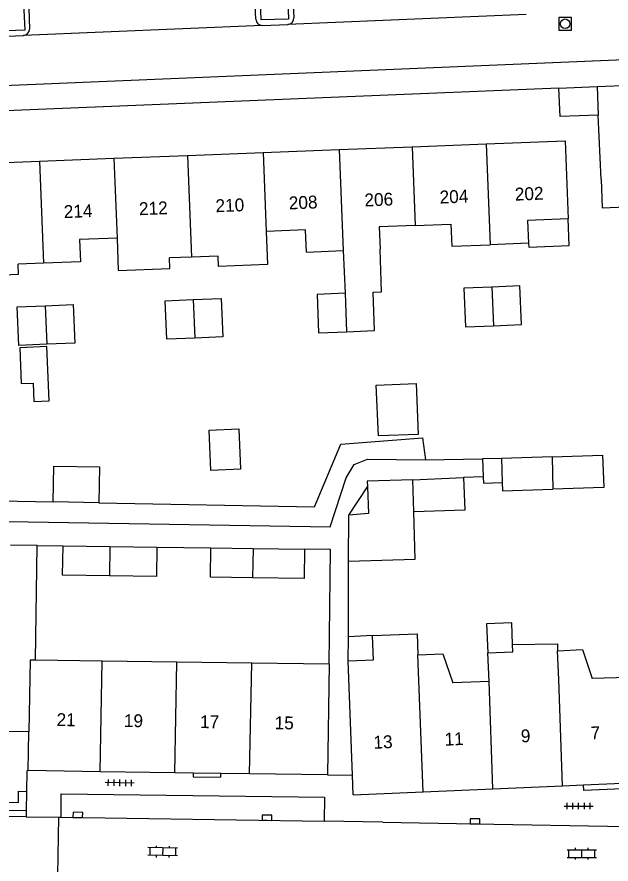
# Model space of a CAD drawing. Extents: x 132999 to 136000, y 398499 to 400501.
# Drawn here: x 133654.5 to 133700.7, y 398594.1 to 398659.9 of the extents above; entities that cross this region are included whole.
import ezdxf

# ---------------------------------------------------------------- set-up
doc = ezdxf.new("R2010")
doc.units = 0
for name, color, linetype in [('gg-afsc-erfafscheiding', 7, 'Continuous'), ('gg-anno-huisnummerreeks BGT', 7, 'Continuous'), ('gg-bbg-bijgebouw', 7, 'Continuous'), ('gg-bbg-gedigitaliseerde bebouwing', 7, 'Continuous'), ('gg-bbg-gedigitaliseerde bijgebouw', 7, 'Continuous'), ('gg-bbg-hoofdgebouw', 7, 'Continuous'), ('gg-bbg-luifel en loopbrug', 7, 'Continuous'), ('gg-bbg-tussenscheiding', 7, 'Continuous'), ('gg-knt-verharding', 7, 'Continuous'), ('gg-knt-verharding nz', 7, 'Continuous'), ('gt-grn-weggrens', 7, 'Continuous'), ('gt-symb-klinker verharding', 7, 'Continuous'), ('gt-symb-kolk', 7, 'Continuous'), ('gt-symb-rioolschacht', 7, 'Continuous'), ('gt-symb-tegel verharding', 7, 'Continuous')]:
    doc.layers.add(name, color=color, linetype=linetype)

# ---------------------------------------------------------------- blocks, each defined once
blk = doc.blocks.new('gt0-RS')
at = {"layer": 'gt-symb-rioolschacht'}
blk.add_lwpolyline([(-0.5, -0.5), (0.5, -0.5), (0.5, 0.5), (-0.5, 0.5)], close=True, dxfattribs=at)
blk.add_circle((0, 0), 0.375, dxfattribs=at)
blk = doc.blocks.new('gt0-KL1')
at = {"layer": 'gt-symb-klinker verharding'}
for p, q in [((-1.15, 0.3), (1.15, 0.3)), ((-1, -0.3), (-1, 0.3)), ((-0.5, 0.3), (-0.5, 0.45)), ((0, -0.3), (0, 0.3)), ((0.5, 0.3), (0.5, 0.45)), ((1, -0.3), (1, 0.3)), ((-1.15, -0.3), (1.15, -0.3)), ((-0.5, -0.45), (-0.5, -0.3)), ((0.5, -0.45), (0.5, -0.3))]:
    blk.add_line(p, q, dxfattribs=at)
blk = doc.blocks.new('gt0-KOLK')
at = {"layer": 'gt-symb-kolk'}
blk.add_lwpolyline([(0, 0), (0.375, 0), (0.375, 0.4), (-0.375, 0.4), (-0.375, 0), (0, 0)], dxfattribs=at)
blk = doc.blocks.new('gt0-TEG1')
at = {"layer": 'gt-symb-tegel verharding'}
for p, q in [((-1.125, 0), (1.125, 0)), ((-0.9, -0.25), (-0.9, 0.25)), ((-0.45, -0.25), (-0.45, 0.25)), ((0, -0.25), (0, 0.25)), ((0.45, -0.25), (0.45, 0.25)), ((0.9, -0.25), (0.9, 0.25))]:
    blk.add_line(p, q, dxfattribs=at)

msp = doc.modelspace()

# ---------------------------------------------------------------- linework, layer by layer
at = {"layer": 'gg-afsc-erfafscheiding'}
for p, q in [((133686.26, 398625.472), (133690.686, 398625.548)), ((133690.732, 398624.154), (133689.209, 398624.089)), ((133680.292, 398621.173), (133681.748, 398623.371)), ((133656.091, 398618.818), (133658.111, 398618.79)), ((133665.39, 398618.688), (133669.59, 398618.629)), ((133680.266, 398611.731), (133680.282, 398617.605))]:
    msp.add_line(p, q, dxfattribs=at)
for points in [[(133650.457, 398639.728), (133651.141, 398623.863), (133653.173, 398622.289), (133657.356, 398622.209)], [(133660.9, 398622.142), (133677.631, 398621.823), (133679.685, 398626.698), (133686.03, 398627.19), (133686.26, 398625.472)], [(133619.448, 398621.247), (133678.852, 398620.256), (133680.091, 398624.083), (133680.718, 398625.099), (133681.744, 398625.536), (133686.26, 398625.472)], [(133678.764, 398609.59), (133678.89, 398618.499), (133676.869, 398618.527)]]:
    msp.add_lwpolyline(points, dxfattribs=at)
at = {"layer": 'gg-bbg-bijgebouw'}
for p, q in [((133696.61, 398654.341), (133699.576, 398654.467)), ((133658.111, 398618.79), (133661.75, 398618.739)), ((133661.75, 398618.739), (133665.39, 398618.688)), ((133669.59, 398618.629), (133672.864, 398618.583)), ((133672.864, 398618.583), (133676.869, 398618.527))]:
    msp.add_line(p, q, dxfattribs=at)
for points in [[(133699.67, 398652.261), (133696.7, 398652.141), (133696.61, 398654.341)], [(133661.719, 398616.459), (133658.079, 398616.51), (133658.111, 398618.79)], [(133665.39, 398618.688), (133665.358, 398616.408), (133661.719, 398616.459)], [(133672.832, 398616.304), (133669.558, 398616.35), (133669.59, 398618.629)], [(133676.869, 398618.527), (133676.837, 398616.248), (133672.832, 398616.304)]]:
    msp.add_lwpolyline(points, dxfattribs=at)
at = {"layer": 'gg-bbg-gedigitaliseerde bebouwing'}
for p, q in [((133699.882, 398647.271), (133699.67, 398652.261)), ((133697.11, 398650.261), (133697.341, 398644.187)), ((133694.254, 398642.295), (133691.275, 398642.18)), ((133670.147, 398641.303), (133668.082, 398641.222)), ((133677.005, 398641.612), (133679.868, 398641.723)), ((133679.868, 398641.723), (133680.006, 398638.417)), ((133656.584, 398640.748), (133654.624, 398640.671)), ((133668.082, 398641.222), (133666.365, 398641.155)), ((133691.186, 398608.243), (133691.09, 398610.481)), ((133702.026, 398608.572), (133699.204, 398608.486)), ((133691.186, 398608.243), (133688.364, 398608.157))]:
    msp.add_line(p, q, dxfattribs=at)
for points in [[(133699.882, 398647.271), (133699.976, 398645.055), (133706.165, 398645.318), (133706.106, 398646.704)], [(133697.341, 398644.187), (133694.186, 398644.065), (133694.254, 398642.295)], [(133673.876, 398643.212), (133673.975, 398640.638), (133670.178, 398640.492), (133670.147, 398641.303)], [(133677.005, 398641.612), (133676.938, 398643.332), (133673.876, 398643.212)], [(133685.448, 398643.675), (133682.665, 398643.567), (133682.732, 398641.835)], [(133685.448, 398643.675), (133688.23, 398643.782), (133688.296, 398642.065), (133691.275, 398642.18)], [(133662.302, 398642.706), (133659.391, 398642.591), (133659.459, 398640.861), (133656.584, 398640.748)], [(133662.302, 398642.706), (133662.399, 398640.191), (133666.396, 398640.345), (133666.365, 398641.155)], [(133680.132, 398635.42), (133682.306, 398635.51), (133682.181, 398638.508), (133682.845, 398638.531), (133682.732, 398641.835)], [(133650.457, 398639.728), (133654.654, 398639.89), (133654.624, 398640.671)], [(133680.261, 398609.847), (133682.21, 398609.931), (133682.129, 398611.812)], [(133682.129, 398611.812), (133685.599, 398611.962), (133685.67, 398610.316)], [(133691.09, 398610.481), (133693.028, 398610.564), (133693.014, 398611.114)], [(133693.014, 398611.114), (133696.502, 398611.168), (133696.51, 398610.645)], [(133685.67, 398610.316), (133687.608, 398610.399), (133688.364, 398608.157)], [(133696.51, 398610.645), (133698.448, 398610.728), (133699.204, 398608.486)]]:
    msp.add_lwpolyline(points, dxfattribs=at)
at = {"layer": 'gg-bbg-gedigitaliseerde bijgebouw'}
for p, q in [((133696.078, 398625.706), (133692.152, 398625.587)), ((133692.152, 398625.587), (133692.218, 398623.702)), ((133685.274, 398623.923), (133689.209, 398624.089)), ((133660.9, 398622.142), (133657.356, 398622.209)), ((133680.282, 398617.605), (133680.292, 398621.173))]:
    msp.add_line(p, q, dxfattribs=at)
for points in [[(133691.412, 398638.893), (133689.237, 398638.802), (133689.363, 398635.806), (133691.538, 398635.896)], [(133691.538, 398635.896), (133693.712, 398635.986), (133693.587, 398638.984), (133691.412, 398638.893)], [(133668.219, 398637.925), (133670.394, 398638.016), (133670.519, 398635.018), (133668.344, 398634.928)], [(133680.006, 398638.417), (133677.831, 398638.326), (133677.957, 398635.33), (133680.132, 398635.42)], [(133656.846, 398634.448), (133654.672, 398634.358), (133654.546, 398637.354), (133656.721, 398637.445)], [(133656.721, 398637.445), (133658.896, 398637.536), (133659.021, 398634.538), (133656.846, 398634.448)], [(133668.344, 398634.928), (133666.17, 398634.838), (133666.044, 398637.834), (133668.219, 398637.925)], [(133654.86, 398631.397), (133655.78, 398631.435), (133655.839, 398630.012), (133657.029, 398630.062), (133656.854, 398634.268), (133654.745, 398634.181), (133654.86, 398631.397)], [(133682.598, 398627.325), (133682.435, 398631.279), (133685.525, 398631.399), (133685.678, 398627.445), (133682.598, 398627.325)], [(133669.446, 398627.781), (133671.759, 398627.878), (133671.89, 398624.735), (133669.578, 398624.638), (133669.446, 398627.781)], [(133696.078, 398625.706), (133700.004, 398625.823), (133700.09, 398623.327), (133696.154, 398623.191)], [(133657.356, 398622.209), (133657.409, 398624.989), (133660.953, 398624.922), (133660.9, 398622.142)], [(133685.274, 398623.923), (133681.733, 398623.802), (133681.748, 398623.371)], [(133689.209, 398624.089), (133689.296, 398621.561), (133685.35, 398621.425)], [(133692.218, 398623.702), (133692.24, 398623.056), (133696.154, 398623.191)], [(133681.748, 398623.371), (133681.819, 398621.304), (133680.292, 398621.173)], [(133680.282, 398617.605), (133685.461, 398617.762), (133685.35, 398621.425)]]:
    msp.add_lwpolyline(points, dxfattribs=at)
at = {"layer": 'gg-bbg-hoofdgebouw'}
for p, q in [((133699.576, 398654.467), (133705.765, 398654.73)), ((133679.564, 398649.581), (133685.21, 398649.8)), ((133685.21, 398649.8), (133690.971, 398650.023)), ((133690.971, 398650.023), (133697.11, 398650.261)), ((133667.776, 398649.125), (133673.639, 398649.352)), ((133673.639, 398649.352), (133679.564, 398649.581)), ((133650.12, 398648.441), (133656.276, 398648.679)), ((133656.276, 398648.679), (133662.062, 398648.904)), ((133662.062, 398648.904), (133667.776, 398649.125)), ((133656.091, 398618.818), (133654.041, 398618.847)), ((133655.966, 398609.909), (133656.091, 398618.818)), ((133661.16, 398609.836), (133655.966, 398609.909)), ((133666.959, 398609.755), (133661.16, 398609.836)), ((133672.759, 398609.674), (133666.959, 398609.755)), ((133678.764, 398609.59), (133672.759, 398609.674)), ((133680.593, 398600.983), (133680.261, 398609.847)), ((133678.764, 398609.59), (133678.642, 398600.989)), ((133655.408, 398601.324), (133655.451, 398604.334)), ((133660.989, 398601.244), (133655.408, 398601.324)), ((133666.788, 398601.16), (133660.989, 398601.244)), ((133668.208, 398601.139), (133666.788, 398601.16)), ((133670.358, 398601.108), (133668.208, 398601.139)), ((133672.587, 398601.076), (133670.358, 398601.108)), ((133678.642, 398600.989), (133672.587, 398601.076)), ((133680.65, 398599.451), (133680.593, 398600.983)), ((133686.068, 398599.684), (133691.485, 398599.916)), ((133691.485, 398599.916), (133696.903, 398600.149)), ((133696.903, 398600.149), (133698.523, 398600.218)), ((133698.523, 398600.218), (133701.527, 398600.347)), ((133680.65, 398599.451), (133686.068, 398599.684))]:
    msp.add_line(p, q, dxfattribs=at)
msp.add_lwpolyline([(133655.451, 398604.334), (133643.682, 398604.498), (133643.7, 398605.767), (133641.8, 398605.794), (133641.782, 398604.524), (133629.982, 398604.688)], dxfattribs=at)
at = {"layer": 'gg-bbg-luifel en loopbrug'}
for p, q in [((133692.152, 398625.587), (133690.686, 398625.548)), ((133690.686, 398625.548), (133690.732, 398624.154)), ((133680.261, 398609.847), (133680.266, 398611.731)), ((133682.129, 398611.812), (133680.266, 398611.731))]:
    msp.add_line(p, q, dxfattribs=at)
for points in [[(133694.254, 398642.295), (133694.266, 398641.994), (133697.42, 398642.115), (133697.341, 398644.187)], [(133690.732, 398624.154), (133690.748, 398623.663), (133692.218, 398623.702)], [(133693.014, 398611.114), (133692.946, 398612.809), (133690.994, 398612.725), (133691.09, 398610.481)]]:
    msp.add_lwpolyline(points, dxfattribs=at)
at = {"layer": 'gg-bbg-tussenscheiding'}
for p, q in [((133699.576, 398654.467), (133699.67, 398652.261)), ((133685.21, 398649.8), (133685.448, 398643.675)), ((133690.971, 398650.023), (133691.275, 398642.18)), ((133673.639, 398649.352), (133673.876, 398643.212)), ((133679.564, 398649.581), (133679.868, 398641.723)), ((133656.276, 398648.679), (133656.584, 398640.748)), ((133662.062, 398648.904), (133662.302, 398642.706)), ((133667.776, 398649.125), (133668.082, 398641.222)), ((133691.412, 398638.893), (133691.538, 398635.896)), ((133680.006, 398638.417), (133680.132, 398635.42)), ((133656.721, 398637.445), (133656.846, 398634.448)), ((133668.219, 398637.925), (133668.344, 398634.928)), ((133696.078, 398625.706), (133696.154, 398623.191)), ((133685.35, 398621.425), (133685.274, 398623.923)), ((133661.75, 398618.739), (133661.719, 398616.459)), ((133672.864, 398618.583), (133672.832, 398616.304)), ((133686.068, 398599.684), (133685.67, 398610.316)), ((133660.989, 398601.244), (133661.16, 398609.836)), ((133666.788, 398601.16), (133666.959, 398609.755)), ((133672.587, 398601.076), (133672.759, 398609.674)), ((133691.485, 398599.916), (133691.186, 398608.243))]:
    msp.add_line(p, q, dxfattribs=at)
for points in [[(133696.903, 398600.149), (133696.606, 398608.407), (133696.51, 398610.645)], [(133655.966, 398609.909), (133655.562, 398609.917), (133655.451, 398604.334)]]:
    msp.add_lwpolyline(points, dxfattribs=at)
at = {"layer": 'gg-knt-verharding'}
for p, q in [((133694.069, 398660.081), (133675.558, 398659.293)), ((133673.597, 398659.224), (133655.034, 398658.445)), ((133673.597, 398659.224), (133675.558, 398659.293)), ((133653.126, 398658.365), (133655.034, 398658.445)), ((133696.61, 398654.341), (133649.957, 398652.433)), ((133655.275, 398599.71), (133655.26, 398598.208)), ((133655.26, 398598.208), (133655.255, 398597.743)), ((133655.255, 398597.743), (133657.763, 398597.706)), ((133657.763, 398597.706), (133657.681, 398593.209)), ((133657.763, 398597.706), (133657.963, 398597.703)), ((133682.942, 398597.323), (133678.388, 398597.397)), ((133682.942, 398597.323), (133690.087, 398597.188)), ((133690.087, 398597.188), (133701.873, 398596.978))]:
    msp.add_line(p, q, dxfattribs=at)
for points in [[(133675.539, 398661.79), (133675.623, 398659.696), (133673.495, 398659.644), (133673.407, 398661.72)], [(133693.582, 398660.572), (133693.516, 398662.171), (133675.951, 398661.413), (133676.026, 398659.815)], [(133673.069, 398659.7), (133673.009, 398661.313), (133655.465, 398660.564), (133655.516, 398658.919)], [(133655.043, 398660.95), (133655.133, 398658.848), (133653.042, 398658.771), (133652.936, 398660.868)], [(133522.808, 398649.175), (133651.613, 398654.49), (133756.083, 398658.866)], [(133655.408, 398601.324), (133655.292, 398601.319), (133655.275, 398599.71)], [(133668.208, 398601.139), (133668.204, 398600.839), (133670.353, 398600.808), (133670.358, 398601.108)], [(133701.527, 398600.347), (133701.546, 398599.911), (133698.542, 398599.778), (133698.523, 398600.218)], [(133655.26, 398598.208), (133644.147, 398598.367), (133644.156, 398598.988), (133654.653, 398598.851), (133654.655, 398599.734), (133655.275, 398599.71)], [(133657.963, 398597.703), (133657.972, 398599.527), (133678.403, 398599.257), (133678.388, 398597.397)]]:
    msp.add_lwpolyline(points, dxfattribs=at)
for centre, radius, start, end in [((133673.586, 398659.742), 0.519, 184.68828, 271.24144), ((133675.527, 398659.791), 0.499, 273.52575, 2.71851), ((133655.007, 398658.955), 0.51, 273.04196, 355.99914)]:
    msp.add_arc(centre, radius, start, end, dxfattribs=at)
at = {"layer": 'gg-knt-verharding nz'}
msp.add_line((133657.963, 398597.703), (133678.388, 398597.397), dxfattribs=at)
msp.add_lwpolyline([(133655.255, 398597.743), (133629.887, 398598.076), (133629.892, 398598.33)], dxfattribs=at)
at = {"layer": 'gt-grn-weggrens'}
msp.add_line((133678.642, 398600.989), (133680.593, 398600.983), dxfattribs=at)

# ---------------------------------------------------------------- block references
at = {"layer": 'gt-symb-klinker verharding', "rotation": 179.02606556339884}
msp.add_blockref('gt0-KL1', (133665.843, 398595.027), dxfattribs=at)
at = {"layer": 'gt-symb-klinker verharding'}
msp.add_blockref('gt0-KL1', (133698.394, 398594.88), dxfattribs=at)
at = {"layer": 'gt-symb-kolk'}
for p, rotation in [((133659.254, 398597.68), -1.0312126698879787), ((133673.946, 398597.468), -1.0884888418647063), ((133690.087, 398597.188), -0.7448031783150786)]:
    msp.add_blockref('gt0-KOLK', p, dxfattribs=dict(at, rotation=rotation))
at = {"layer": 'gt-symb-rioolschacht'}
msp.add_blockref('gt0-RS', (133697.096, 398659.347), dxfattribs=at)
at = {"layer": 'gt-symb-tegel verharding', "rotation": 179.19791148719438}
msp.add_blockref('gt0-TEG1', (133662.502, 398600.376), dxfattribs=at)
at = {"layer": 'gt-symb-tegel verharding'}
msp.add_blockref('gt0-TEG1', (133698.147, 398598.572), dxfattribs=at)

# ---------------------------------------------------------------- texts
at = {"layer": 'gg-anno-huisnummerreeks BGT'}
for s, rotation, p in [('202', 2.2, (133693.209, 398645.606)), ('208', 2.2, (133675.659, 398644.926)), ('206', 2.2, (133681.532, 398645.154)), ('204', 2.2, (133687.369, 398645.38)), ('214', 2.2, (133658.185, 398644.25)), ('212', 2.2, (133664.026, 398644.476)), ('210', 2.2, (133669.968, 398644.706)), ('21', 359.2, (133657.603, 398604.793)), ('19', 359.2, (133662.83, 398604.717)), ('17', 359.2, (133668.744, 398604.632)), ('15', 359.2, (133674.537, 398604.548)), ('9', 2.5, (133693.679, 398603.513)), ('7', 2.5, (133699.093, 398603.745)), ('13', 2.5, (133682.233, 398603.021)), ('11', 2.5, (133687.758, 398603.258))]:
    msp.add_text(s, height=1, rotation=rotation, dxfattribs=at).set_placement(p)

doc.saveas('drawing.dxf')
